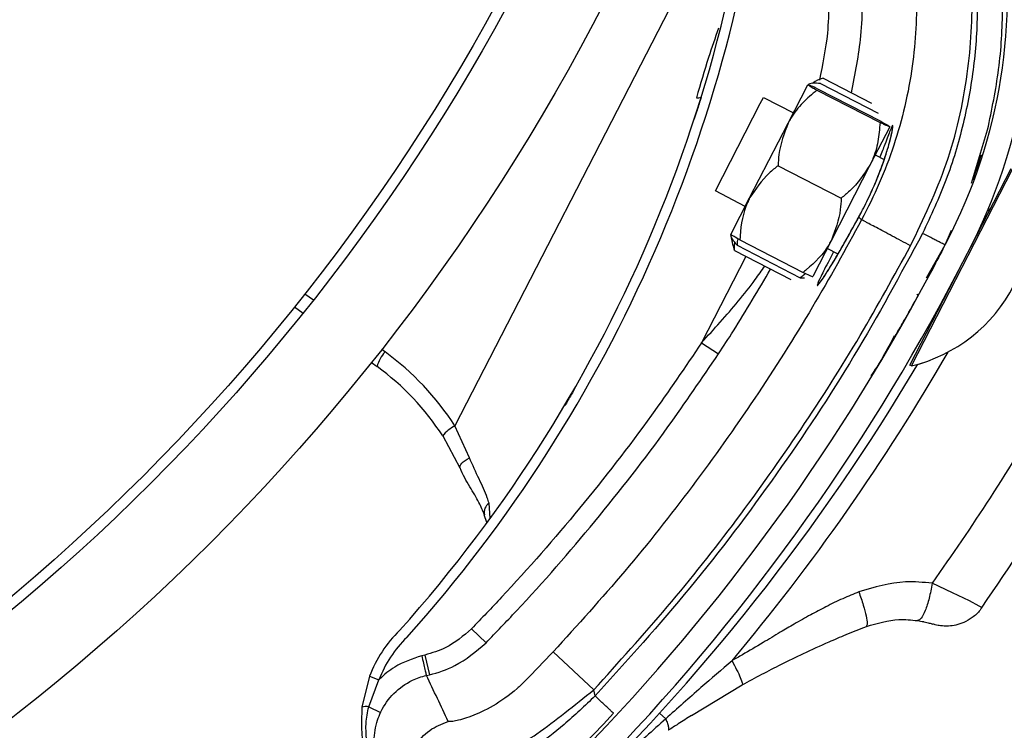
# Model space of a CAD drawing. Header units: inches. Extents: x 170 to 284, y 215 to 248.
# Tile 822 of 1056: x 235.9139 to 236.014, y 224.6504 to 224.7226. Entities that reach past the tile are written whole.
import ezdxf

# ---------------------------------------------------------------- set-up
doc = ezdxf.new("R2010")
doc.units = ezdxf.units.IN
doc.header["$LTSCALE"] = 0.25
doc.header["$MEASUREMENT"] = 0
doc.layers.add('RH FRONT OF HOOD', color=7, linetype='Continuous')
pattern_1 = [(45, (225.4196035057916, 218.4993357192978), (-0.03026527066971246, 0.03026527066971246), [])]

msp = doc.modelspace()

# ---------------------------------------------------------------- hatches: boundary and pattern name
at = {"layer": 'RH FRONT OF HOOD'}
h = msp.add_hatch(dxfattribs=at)
h.set_pattern_fill('ANSI31', color=256, scale=0.34241245, angle=2.8e-322, style=0)
h.set_pattern_definition([(45, (225.4529552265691, 218.4993357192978), (-0.03026527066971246, 0.03026527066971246), [])])
edge = h.paths.add_edge_path(flags=0)
edge.add_arc((235.7395956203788, 224.3915581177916), 0.021400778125, 89.9999999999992, 390.52248781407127, ccw=False)
edge.add_line((235.7395956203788, 224.4129588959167), (235.8123582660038, 224.4129588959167))
edge.add_arc((235.8123582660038, 224.8238538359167), 0.4108949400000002, 270, 450.0000000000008)
edge.add_line((235.8123582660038, 225.2347487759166), (235.3287006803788, 225.2347487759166))
edge.add_arc((235.3287006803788, 225.2390289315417), 0.004280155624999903, 180.0000000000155, 269.9999999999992, ccw=False)
edge.add_line((235.3244205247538, 225.2390289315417), (235.3244205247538, 225.2818304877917))
edge.add_arc((235.3287006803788, 225.2818304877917), 0.004280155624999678, 360, 540, ccw=False)
edge.add_line((235.3329808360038, 225.2818304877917), (235.3329808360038, 225.2390289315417))
edge.add_line((235.3329808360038, 225.2390289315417), (235.3297484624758, 225.2390289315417))
edge.add_line((235.3297484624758, 225.2390289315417), (235.3297484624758, 225.2818304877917))
edge.add_arc((235.3287006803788, 225.2818304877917), 0.001047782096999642, 360, 540.0000000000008)
edge.add_line((235.3276528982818, 225.2818304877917), (235.3276528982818, 225.2390289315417))
edge.add_arc((235.3287006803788, 225.2390289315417), 0.001047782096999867, 180, 270)
edge.add_line((235.3287006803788, 225.2379811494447), (235.8123582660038, 225.2379811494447))
edge.add_arc((235.8123582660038, 224.8238538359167), 0.4141273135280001, 269.9999999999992, 450, ccw=False)
edge.add_line((235.8123582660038, 224.4097265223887), (235.7395956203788, 224.4097265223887))
edge.add_arc((235.7395956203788, 224.3915581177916), 0.018168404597, 450.0000000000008, 750.5224878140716)
edge.add_arc((235.754343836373, 224.4002532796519), 0.001047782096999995, 390.5224878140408, 495.0000000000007)
edge.add_line((235.753602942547, 224.4009941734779), (235.7449077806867, 224.3922990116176))
edge.add_line((235.7449077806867, 224.3922990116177), (235.7426221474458, 224.3945846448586))
edge.add_line((235.7426221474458, 224.3945846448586), (235.751317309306, 224.4032798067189))
edge.add_arc((235.754343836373, 224.4002532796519), 0.004280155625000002, 390.522487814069, 495.0000000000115, ccw=False)
h = msp.add_hatch(dxfattribs=at)
h.set_pattern_fill('ANSI31', color=256, scale=0.34241245, style=0)
h.set_pattern_definition(pattern_1)
edge = h.paths.add_edge_path(flags=0)
edge.add_line((235.7790065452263, 225.2304686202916), (235.4365940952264, 225.2304686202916))
edge.add_line((235.4365940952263, 225.2304686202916), (235.4365940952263, 225.2347487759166))
edge.add_line((235.4365940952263, 225.2347487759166), (235.7790065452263, 225.2347487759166))
edge.add_arc((235.7790065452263, 224.8238538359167), 0.4108949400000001, 269.9999999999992, 450, ccw=False)
edge.add_line((235.7790065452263, 224.4129588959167), (235.7062438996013, 224.4129588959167))
edge.add_line((235.7062438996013, 224.4129588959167), (235.7062438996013, 224.4172390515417))
edge.add_line((235.7062438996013, 224.4172390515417), (235.7790065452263, 224.4172390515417))
edge.add_arc((235.7790065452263, 224.8238538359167), 0.406614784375, 270, 450.0000000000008)
h = msp.add_hatch(dxfattribs=at)
h.set_pattern_fill('ANSI32', color=256, scale=0.34241245, angle=2.8e-322, style=0)
h.set_pattern_definition([(45, (225.4196035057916, 218.4993357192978), (-0.09079581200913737, 0.09079581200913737), []), (45, (225.4801340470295, 218.4993357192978), (-0.09079581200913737, 0.09079581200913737), [])])
edge = h.paths.add_edge_path(flags=0)
edge.add_arc((235.7790065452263, 224.8238538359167), 0.2182879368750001, 180, 540, ccw=False)
edge = h.paths.add_edge_path(flags=0)
edge.add_arc((235.7790065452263, 224.8238538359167), 0.2097276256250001, 180, 540, ccw=False)
h = msp.add_hatch(dxfattribs=at)
h.set_pattern_fill('ANSI31', color=256, scale=0.34241245, angle=2.8e-322, style=0)
h.set_pattern_definition(pattern_1)
edge = h.paths.add_edge_path(flags=0)
edge.add_line((236.0242613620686, 224.7916483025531), (236.0240517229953, 224.789243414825))
edge.add_arc((236.0244100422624, 224.7933538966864), 0.004126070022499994, 242.80758111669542, 265.0180014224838, ccw=False)
edge.add_arc((236.0284784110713, 224.8012726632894), 0.01302879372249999, 194.2837484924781, 242.8075811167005, ccw=False)
edge.add_arc((236.0336946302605, 224.8021343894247), 0.01830194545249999, 152.8075811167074, 192.868954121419, ccw=False)
edge.add_arc((236.0278773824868, 224.805123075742), 0.01176186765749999, 444.94843881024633, 512.8075811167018, ccw=False)
edge.add_arc((236.0284314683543, 224.8011812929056), 0.01566536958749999, 388.0646491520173, 448.23838092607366, ccw=False)
edge.add_arc((236.0200631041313, 224.7963571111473), 0.02532140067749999, 365.6618293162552, 388.7885144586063, ccw=False)
edge.add_arc((236.0302222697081, 224.7982979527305), 0.01504902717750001, 324.96329948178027, 362.12223075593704, ccw=False)
edge.add_arc((236.0197767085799, 224.8051658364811), 0.02754708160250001, 246.11608425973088, 325.7401548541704, ccw=False)
edge.add_arc((236.006177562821, 224.7715778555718), 0.008748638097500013, 433.7662000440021, 580.7490133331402)
edge.add_arc((235.9600185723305, 224.7251915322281), 0.05672062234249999, 332.3782168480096, 405.81748085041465, ccw=False)
edge.add_arc((235.8186385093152, 224.7964800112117), 0.2150521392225, 316.23360868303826, 333.0136347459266, ccw=False)
edge.add_arc((235.9538221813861, 224.6683983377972), 0.02884824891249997, 257.9664245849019, 314.2213378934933, ccw=False)
edge.add_arc((235.9443067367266, 224.6119629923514), 0.0284373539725, 442.9281750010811, 496.5266487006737)
edge.add_arc((235.9347944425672, 224.6215465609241), 0.01494630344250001, 498.0990219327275, 553.3547732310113)
edge.add_arc((235.938669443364, 224.6215960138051), 0.0187470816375, 190.765455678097, 224.2471970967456)
edge.add_arc((235.934483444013, 224.618318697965), 0.0134739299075, 226.6851385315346, 265.0812268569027)
edge.add_arc((235.9335599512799, 224.6109014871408), 0.006011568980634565, 267.7901137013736, 288.5251547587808)
edge.add_arc((235.9281665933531, 224.6218335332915), 0.01816498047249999, 293.7068411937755, 332.8075811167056)
edge.add_arc((235.9345929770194, 224.6185318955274), 0.01094007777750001, 332.8075811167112, 422.8075811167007)
edge.add_arc((235.93873958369, 224.6266029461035), 0.001866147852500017, 422.8075811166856, 438.449827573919)
edge.add_line((235.9391132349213, 224.628431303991), (235.9395965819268, 224.6307964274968))
edge.add_arc((235.93873958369, 224.6266029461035), 0.004280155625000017, 422.80758111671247, 438.44982757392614, ccw=False)
edge.add_arc((235.9345929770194, 224.6185318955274), 0.01335408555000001, 332.80758111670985, 422.80758111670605, ccw=False)
edge.add_arc((235.9281665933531, 224.6218335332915), 0.020578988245, 293.418939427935, 332.8075811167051, ccw=False)
edge.add_arc((235.9335599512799, 224.6109014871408), 0.008425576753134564, 267.3852483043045, 289.30729203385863, ccw=False)
edge.add_arc((235.934483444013, 224.618318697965), 0.01588793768, 226.4978833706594, 265.2781618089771, ccw=False)
edge.add_arc((235.938669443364, 224.6215960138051), 0.02116108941, 190.9121118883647, 224.3847528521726, ccw=False)
edge.add_arc((235.9347944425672, 224.6215465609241), 0.01736031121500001, 137.9878292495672, 193.1734344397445, ccw=False)
edge.add_arc((235.9443067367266, 224.6119629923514), 0.030851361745, 442.72573840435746, 496.58711871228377, ccw=False)
edge.add_arc((235.9538221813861, 224.6683983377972), 0.02643424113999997, 257.7492906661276, 314.1311942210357)
edge.add_arc((235.8186385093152, 224.7964800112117), 0.21263813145, 316.245249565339, 333.0172706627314)
edge.add_arc((235.9600185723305, 224.7251915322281), 0.05430661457, 332.3642077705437, 405.9221159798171)
edge.add_arc((236.006177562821, 224.7715778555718), 0.01116264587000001, 72.86862000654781, 221.3366683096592, ccw=False)
edge.add_arc((236.0197767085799, 224.8051658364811), 0.02513307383, 245.7789812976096, 325.7782389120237)
edge.add_arc((236.0302222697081, 224.7982979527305), 0.01263501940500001, 324.8906283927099, 361.7902779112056)
edge.add_arc((236.0200631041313, 224.7963571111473), 0.022907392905, 365.8518874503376, 388.8272963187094)
edge.add_arc((236.0284314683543, 224.8011812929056), 0.01325136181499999, 387.9998215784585, 448.5428308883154)
edge.add_arc((236.0278773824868, 224.805123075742), 0.009347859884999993, 444.5301052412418, 512.8075811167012)
edge.add_arc((236.0336946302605, 224.8021343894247), 0.01588793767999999, 512.8075811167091, 552.7597599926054)
edge.add_arc((236.0284784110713, 224.8012726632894), 0.01061478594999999, 194.4420824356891, 242.8075811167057)
edge.add_arc((236.0244100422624, 224.7933538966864), 0.001712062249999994, 242.8075811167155, 265.0180014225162)

# ---------------------------------------------------------------- linework, layer by layer
for p, q in [((235.9880744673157, 224.7395267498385), (235.9581785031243, 224.6813365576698)), ((235.9955952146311, 224.7166796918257), (236.0005023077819, 224.7141571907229)), ((235.9920460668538, 224.7121159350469), (235.9940535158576, 224.7160210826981)), ((235.9949712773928, 224.7154659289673), (236.0013816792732, 224.7121706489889)), ((235.9950390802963, 224.7155978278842), (236.0014494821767, 224.7123025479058)), ((235.9953178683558, 224.7161401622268), (236.0011949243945, 224.7131190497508)), ((235.9892131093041, 224.7140945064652), (235.9895410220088, 224.7147324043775)), ((235.9895410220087, 224.7147324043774), (235.9925863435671, 224.713166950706)), ((235.9846489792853, 224.7052157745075), (235.9892131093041, 224.7140945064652)), ((235.9881328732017, 224.7045034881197), (235.9920460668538, 224.7121159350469)), ((236.002367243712, 224.711747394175), (236.0003597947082, 224.7078422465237)), ((236.0106632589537, 224.7059960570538), (236.0123163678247, 224.7114213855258)), ((236.0009000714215, 224.7088932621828), (236.0018080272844, 224.7084265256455)), ((235.9910241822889, 224.7077875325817), (235.9974345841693, 224.7044922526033)), ((236.0003597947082, 224.7078422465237), (235.996446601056, 224.7002297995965)), ((236.0045767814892, 224.6874353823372), (236.0148588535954, 224.7074373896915)), ((236.0106122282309, 224.6995507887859), (236.0147065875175, 224.7075156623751)), ((235.9876943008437, 224.703650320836), (235.9846489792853, 224.7052157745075)), ((235.9862271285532, 224.7007961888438), (235.9881328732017, 224.7045034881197)), ((235.9992124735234, 224.7025477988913), (235.9992124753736, 224.7025479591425)), ((235.9992124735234, 224.7025477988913), (235.9994939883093, 224.7022857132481)), ((235.9864669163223, 224.6996386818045), (235.9862266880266, 224.700795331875)), ((236.007992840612, 224.6997333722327), (236.0086536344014, 224.7012413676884)), ((235.9865887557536, 224.6991591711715), (235.9864954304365, 224.6996446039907)), ((235.986866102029, 224.6996987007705), (235.9932765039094, 224.696403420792)), ((235.9871448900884, 224.700241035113), (235.9935552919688, 224.6969457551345)), ((235.996446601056, 224.7002297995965), (235.9945408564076, 224.6965225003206)), ((235.997113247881, 224.6988084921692), (235.9960080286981, 224.6993766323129)), ((236.0061048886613, 224.6964012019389), (236.007992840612, 224.6997333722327)), ((236.0081517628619, 224.7000539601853), (236.0080255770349, 224.6998101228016)), ((235.9877585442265, 224.6985578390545), (235.9832540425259, 224.689796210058)), ((235.9865887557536, 224.6991591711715), (235.9923119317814, 224.6962171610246)), ((236.0044245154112, 224.6875136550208), (236.0095224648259, 224.6974308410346)), ((235.9932765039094, 224.696403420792), (235.9937057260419, 224.6963922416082)), ((235.9437915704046, 224.6941172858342), (235.9429237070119, 224.6947447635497)), ((236.0052852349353, 224.6946076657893), (236.0051330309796, 224.6946859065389)), ((235.9418788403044, 224.6934291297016), (235.9427470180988, 224.6928014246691)), ((236.00292110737, 224.6904633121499), (236.0029199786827, 224.690461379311)), ((235.9832540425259, 224.689796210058), (235.9849692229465, 224.688667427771)), ((235.9510749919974, 224.6888512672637), (235.9507342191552, 224.6890976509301)), ((235.9496920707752, 224.6877800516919), (235.950270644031, 224.6873617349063)), ((236.0045767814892, 224.6874353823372), (236.0044245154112, 224.6875136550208)), ((236.0045781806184, 224.687434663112), (236.0045767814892, 224.6874353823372)), ((235.9596536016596, 224.6781016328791), (235.9581785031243, 224.6813365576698)), ((235.9569356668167, 224.6803108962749), (235.9586953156, 224.6770826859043)), ((235.9617609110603, 224.6719566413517), (235.9616443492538, 224.6734839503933)), ((235.9614191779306, 224.6715330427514), (235.9611461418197, 224.6723002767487)), ((235.9598693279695, 224.6607158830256), (235.9613398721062, 224.6592828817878)), ((235.9722862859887, 224.6545081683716), (235.9681637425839, 224.6583666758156)), ((235.9551293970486, 224.6580471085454), (235.9548129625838, 224.6579739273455)), ((235.9551293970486, 224.6580471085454), (235.9555920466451, 224.6560466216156)), ((235.9494955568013, 224.6558870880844), (235.9487250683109, 224.6527449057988)), ((235.9494199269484, 224.6527785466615), (235.950455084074, 224.655520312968)), ((235.9494955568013, 224.6558870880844), (235.950455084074, 224.655520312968)), ((235.9552756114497, 224.6559734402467), (235.9555920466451, 224.6560466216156)), ((235.9724303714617, 224.6538851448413), (235.9722862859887, 224.6545081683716)), ((235.9822101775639, 224.651900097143), (235.9873869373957, 224.6550039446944)), ((235.9494199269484, 224.6527785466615), (235.9506286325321, 224.6522128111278)), ((235.9795985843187, 224.6515607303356), (235.9789719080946, 224.6521320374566))]:
    msp.add_line(p, q, dxfattribs=at)
at = {"layer": 'RH FRONT OF HOOD', "flags": 128}
for points in [[(235.9586953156, 224.6770826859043), (235.9586792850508, 224.6771741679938), (235.9587062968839, 224.677282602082), (235.9587756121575, 224.6774050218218), (235.9588853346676, 224.6775380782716), (235.9590324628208, 224.6776781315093), (235.9592129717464, 224.6778213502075), (235.959421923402, 224.6779638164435), (235.9596536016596, 224.6781016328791)], [(236.0117195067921, 224.662892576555), (236.0114543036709, 224.6630284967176), (236.0104599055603, 224.6635400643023), (236.0087618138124, 224.664380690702), (236.0066934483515, 224.665343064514), (236.0066933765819, 224.6653430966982), (236.0066933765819, 224.6653430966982)]]:
    msp.add_lwpolyline(points, dxfattribs=at)
at = {"layer": 'RH FRONT OF HOOD'}
for radius in [0.218287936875, 0.2097276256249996, 0.20865758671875]:
    msp.add_circle((235.7790065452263, 224.8238538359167), radius, dxfattribs=at)
for centre, radius, start, end in [((235.7790065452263, 224.8238538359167), 0.4141273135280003, 270, 90), ((235.7790065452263, 224.8238538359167), 0.4108949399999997, 270, 90), ((235.7790065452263, 224.8238538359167), 0.406614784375, 270, 90), ((235.9600185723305, 224.7251915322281), 0.05672062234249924, 332.3782168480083, 45.81748085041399), ((235.9600185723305, 224.7251915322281), 0.05430661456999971, 332.3642077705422, 45.92211597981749), ((235.8441391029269, 224.7576212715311), 0.1455252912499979, 318.1620057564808, 356.678131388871), ((235.8441391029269, 224.7576212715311), 0.1465525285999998, 318.1481994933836, 354.8261561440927), ((235.9828916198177, 224.7152046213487), 0.0005320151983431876, 251.6300963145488, 307.6359971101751), ((236.000820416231, 224.7029185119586), 0.01593228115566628, 283.6370579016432, 21.95189982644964), ((236.0008218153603, 224.7029177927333), 0.01593228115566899, 283.6370579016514, 21.9518998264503), ((236.0121441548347, 224.7037292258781), 0.0005478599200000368, 287.0407844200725, 332.7944788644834), ((235.8186385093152, 224.7964800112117), 0.2126381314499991, 316.2452495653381, 333.0172706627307), ((235.8186385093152, 224.7964800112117), 0.2150521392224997, 316.2336086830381, 333.0136347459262), ((236.0067511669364, 224.6932380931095), 0.0005478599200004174, 332.7944788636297, 2.08965420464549), ((235.9535887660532, 224.6865318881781), 0.003420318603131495, 137.3032605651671, 165.9586174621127), ((235.9348244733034, 224.6663752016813), 0.02773540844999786, 32.64495434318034, 54.13252957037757), ((235.8193020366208, 224.7976945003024), 0.2180957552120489, 319.9868043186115, 330.0611544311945), ((235.9350232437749, 224.6662730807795), 0.02602334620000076, 32.64495434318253, 54.13252957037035), ((235.8193020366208, 224.7976945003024), 0.2160622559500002, 313.900559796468, 329.3673031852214), ((235.959804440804, 224.6781005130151), 0.003621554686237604, 116.6770576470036, 142.3858374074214), ((235.9622829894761, 224.6725610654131), 0.001122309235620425, 124.6833944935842, 192.7544157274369), ((235.9616495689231, 224.6512412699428), 0.01301167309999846, 134.3101392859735, 159.0808622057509), ((235.9616495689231, 224.6512412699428), 0.01198443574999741, 134.1486785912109, 159.0808622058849), ((235.9491357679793, 224.6514548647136), 0.001353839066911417, 77.88402091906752, 107.6594825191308)]:
    msp.add_arc(centre, radius, start, end, dxfattribs=at)
for points, knots in [([(235.9978591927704, 224.748872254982), (235.9981320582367, 224.7484367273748), (235.9997674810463, 224.7458263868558), (236.0022243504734, 224.7407063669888), (236.0044065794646, 224.73328788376), (236.0052779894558, 224.7256001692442), (236.0048660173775, 224.7176879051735), (236.0030104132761, 224.7097879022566), (236.0008140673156, 224.7047014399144), (235.9994940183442, 224.7022857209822), (235.9994940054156, 224.7022856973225)], [0, 0, 0, 0, 0.03155846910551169, 0.1891461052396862, 0.3467338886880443, 0.5043277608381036, 0.6619226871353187, 0.8309600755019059, 0.9999983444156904, 1, 1, 1, 1]), ([(236.0123163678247, 224.7114213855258), (236.0127398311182, 224.7134672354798), (236.0135870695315, 224.7175604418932), (236.013946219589, 224.7238335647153), (236.013643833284, 224.7300982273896), (236.0125960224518, 224.7362731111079), (236.010901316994, 224.7422949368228), (236.0092112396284, 224.7460915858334), (236.0083676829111, 224.7479865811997)], [0, 0, 0, 0, 0.1669692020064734, 0.3340613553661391, 0.5010874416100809, 0.6678519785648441, 0.8342172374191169, 0.9999999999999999, 0.9999999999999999, 0.9999999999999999, 0.9999999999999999]), ([(236.0044846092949, 224.6996433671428), (236.0057989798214, 224.7023828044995), (236.0084713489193, 224.7079526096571), (236.0104504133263, 224.7168146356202), (236.0109675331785, 224.7257303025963), (236.0100476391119, 224.7336005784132), (236.0082308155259, 224.7405877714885), (236.0065171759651, 224.7445042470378), (236.0056536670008, 224.7464777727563)], [0, 0, 0, 0, 0.1870908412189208, 0.3803918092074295, 0.5558755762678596, 0.7364481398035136, 0.8671952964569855, 1, 1, 1, 1]), ([(236.006057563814, 224.7468647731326), (236.0068640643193, 224.7450546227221), (236.0084783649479, 224.7414314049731), (236.0100895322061, 224.735687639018), (236.0110858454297, 224.7298063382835), (236.0113794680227, 224.7238384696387), (236.0110037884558, 224.7178757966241), (236.009924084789, 224.7120042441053), (236.0082281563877, 224.7062844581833), (236.0065449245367, 224.7026922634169), (236.0057059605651, 224.7009018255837)], [0, 0, 0, 0, 0.1247413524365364, 0.2496837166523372, 0.3746881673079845, 0.4999855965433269, 0.6253465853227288, 0.7503062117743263, 0.87554650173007, 1, 1, 1, 1]), ([(235.9984762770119, 224.7151986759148), (235.9988629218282, 224.7171218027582), (235.9996953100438, 224.7212620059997), (235.9995784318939, 224.727783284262), (235.9984069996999, 224.7345786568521), (235.9961991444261, 224.7408544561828), (235.9939683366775, 224.7445878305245), (235.9929532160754, 224.7462866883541)], [0, 0, 0, 0, 0.1810254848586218, 0.3897206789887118, 0.5984159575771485, 0.8172607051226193, 0.9999999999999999, 0.9999999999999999, 0.9999999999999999, 0.9999999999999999]), ([(235.990094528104, 224.7444054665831), (235.9910231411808, 224.7428512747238), (235.9930638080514, 224.7394358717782), (235.9950847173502, 224.7336945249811), (235.9961522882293, 224.7274785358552), (235.9962700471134, 224.721681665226), (235.9955481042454, 224.7180596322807), (235.9952304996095, 224.7164661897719)], [0, 0, 0, 0, 0.185924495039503, 0.408577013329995, 0.6208996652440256, 0.8332222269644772, 1, 1, 1, 1]), ([(235.9849674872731, 224.7217716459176), (235.9846235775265, 224.7207799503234), (235.9838072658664, 224.7184260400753), (235.9831210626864, 224.7160656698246), (235.9827239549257, 224.7146997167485)], [0, 0, 0, 0, 0.421297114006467, 1, 1, 1, 1]), ([(235.9955952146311, 224.7166796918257), (235.9952118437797, 224.7165519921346), (235.9947902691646, 224.7164115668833), (235.9945272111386, 224.7161674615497), (235.9945033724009, 224.7161453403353)], [0, 0, 0, 0, 0.9093784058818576, 1, 1, 1, 1]), ([(235.9949712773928, 224.7154659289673), (235.9944738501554, 224.7150494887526), (235.9934672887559, 224.7142068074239), (235.992540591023, 224.7130264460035), (235.9921378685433, 224.7122849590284), (235.9920460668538, 224.7121159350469)], [0, 0, 0, 0, 0.4299704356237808, 0.870060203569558, 1, 1, 1, 1]), ([(235.9950390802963, 224.7155978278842), (235.9948102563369, 224.7157039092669), (235.9943472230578, 224.7159185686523), (235.9940825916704, 224.716026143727), (235.994058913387, 224.7160220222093), (235.9940535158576, 224.7160210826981)], [0, 0, 0, 0, 0.4299704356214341, 0.8700602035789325, 0.9999999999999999, 0.9999999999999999, 0.9999999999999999, 0.9999999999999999]), ([(235.9940535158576, 224.7160210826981), (235.9941584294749, 224.7159456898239), (235.9942983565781, 224.7158451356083), (235.9948365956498, 224.7155418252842), (235.9949712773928, 224.7154659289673)], [0, 0, 0, 0, 0.7497733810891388, 0.9999999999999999, 0.9999999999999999, 0.9999999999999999, 0.9999999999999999]), ([(235.9953178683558, 224.7161401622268), (235.9950453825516, 224.7161565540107), (235.9944939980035, 224.7161897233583), (235.9941437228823, 224.7161027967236), (235.9940677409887, 224.7160052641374), (235.9940666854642, 224.7160039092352)], [0, 0, 0, 0, 0.4906882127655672, 0.9929247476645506, 1, 1, 1, 1]), ([(235.9832164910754, 224.71478331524), (235.9830678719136, 224.7143062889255), (235.9827876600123, 224.7134068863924), (235.9825197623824, 224.7125834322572), (235.9825028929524, 224.7125317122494), (235.9824964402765, 224.7125119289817)], [0, 0, 0, 0, 0.410859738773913, 0.7746496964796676, 1, 1, 1, 1]), ([(236.0014494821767, 224.7123025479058), (236.0016689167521, 224.7121782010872), (236.0021129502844, 224.711926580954), (236.0023544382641, 224.71177398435), (236.0023648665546, 224.7117523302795), (236.002367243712, 224.711747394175)], [0, 0, 0, 0, 0.4299704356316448, 0.870060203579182, 1, 1, 1, 1]), ([(235.9920460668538, 224.7121159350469), (235.9916516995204, 224.7110692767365), (235.9911257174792, 224.7096733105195), (235.9910445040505, 224.7081649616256), (235.9910241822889, 224.7077875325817)], [0, 0, 0, 0, 0.749773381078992, 1, 1, 1, 1]), ([(235.9992124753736, 224.7025479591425), (235.9994273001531, 224.7029491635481), (236.0001061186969, 224.7042169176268), (236.0010983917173, 224.7064168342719), (236.0019786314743, 224.7088218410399), (236.0025186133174, 224.7107111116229), (236.0027172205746, 224.7117152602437), (236.0026959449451, 224.711991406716), (236.0024513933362, 224.7114895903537), (236.0020198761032, 224.7103041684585), (236.0015379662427, 224.7091050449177), (236.0013582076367, 224.70865775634)], [0, 0, 0, 0, 0.05799721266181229, 0.1832636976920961, 0.306412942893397, 0.4347166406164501, 0.5675677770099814, 0.6609498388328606, 0.7922661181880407, 0.9225125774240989, 1, 1, 1, 1]), ([(236.0013816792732, 224.7121706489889), (236.0013325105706, 224.7115237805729), (236.0012330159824, 224.7102148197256), (236.0008124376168, 224.7087742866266), (236.0004438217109, 224.7080152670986), (236.0003597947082, 224.7078422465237)], [0, 0, 0, 0, 0.4299704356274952, 0.870060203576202, 1, 1, 1, 1]), ([(236.002367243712, 224.711747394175), (236.0022448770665, 224.7117888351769), (236.0020816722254, 224.7118441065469), (236.0015217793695, 224.7121052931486), (236.0013816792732, 224.7121706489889)], [0, 0, 0, 0, 0.749773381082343, 1, 1, 1, 1]), ([(236.0016325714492, 224.7079189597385), (236.0017631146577, 224.7082880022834), (236.0020684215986, 224.7091510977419), (236.0023761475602, 224.7102320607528), (236.0025675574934, 224.7110019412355), (236.0026336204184, 224.7113831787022), (236.0026343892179, 224.7113907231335), (236.0026346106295, 224.711392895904)], [0, 0, 0, 0, 0.1981000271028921, 0.4633049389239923, 0.7305309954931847, 0.9223938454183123, 1, 1, 1, 1]), ([(236.0108216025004, 224.7063706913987), (236.0110097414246, 224.7069231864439), (236.0114352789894, 224.7081728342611), (236.0116432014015, 224.7089126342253), (236.0116426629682, 224.7089109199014), (236.0114350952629, 224.7081721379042), (236.011008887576, 224.7069213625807), (236.0108197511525, 224.7063663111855)], [0, 0, 0, 0, 0.1861142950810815, 0.4209582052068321, 0.5795032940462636, 0.8133979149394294, 1, 1, 1, 1]), ([(236.0108232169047, 224.7063745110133), (236.0110091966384, 224.7069196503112), (236.0114304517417, 224.7081544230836), (236.0116353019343, 224.7088836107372), (236.0116232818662, 224.7088408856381), (236.0116202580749, 224.7088301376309)], [0, 0, 0, 0, 0.3717105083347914, 0.8419462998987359, 1, 1, 1, 1]), ([(236.0108238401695, 224.7063759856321), (236.0110096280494, 224.7069205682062), (236.0114306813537, 224.7081547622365), (236.0116354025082, 224.7088836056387), (236.0116233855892, 224.7088408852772), (236.0116203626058, 224.7088301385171)], [0, 0, 0, 0, 0.3714797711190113, 0.8418890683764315, 1, 1, 1, 1]), ([(236.0115753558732, 224.7086835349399), (236.01159272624, 224.708740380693), (236.0116474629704, 224.7089195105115), (236.0116312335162, 224.7088663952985), (236.01162015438, 224.7088301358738)], [0, 0, 0, 0, 0.3173438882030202, 1, 1, 1, 1]), ([(235.9910241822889, 224.7077875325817), (235.9907154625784, 224.7075433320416), (235.9895474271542, 224.7066194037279), (235.9887324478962, 224.7054003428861), (235.9881328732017, 224.7045034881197)], [0, 0, 0, 0, 0.2643068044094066, 1, 1, 1, 1]), ([(236.0003597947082, 224.7078422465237), (235.999738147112, 224.7069124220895), (235.9989090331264, 224.7056722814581), (235.9977296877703, 224.70472842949), (235.9974345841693, 224.7044922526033)], [0, 0, 0, 0, 0.7497733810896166, 1, 1, 1, 1]), ([(235.9992153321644, 224.7025564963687), (235.9992359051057, 224.7025936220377), (235.9995576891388, 224.7031743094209), (236.0001615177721, 224.704361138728), (236.0009113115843, 224.7060260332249), (236.0014013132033, 224.7072407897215), (236.0015953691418, 224.7078098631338), (236.0016325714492, 224.7079189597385)], [0, 0, 0, 0, 0.0209690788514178, 0.3279800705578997, 0.6261032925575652, 0.9283205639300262, 1, 1, 1, 1]), ([(235.9881328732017, 224.7045034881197), (235.9880591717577, 224.7043526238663), (235.987482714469, 224.7031726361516), (235.9872080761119, 224.7016949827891), (235.9871510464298, 224.7003826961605), (235.9871448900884, 224.700241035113)], [0, 0, 0, 0, 0.1156468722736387, 0.9045342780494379, 0.9999999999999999, 0.9999999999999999, 0.9999999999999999, 0.9999999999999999]), ([(235.9974345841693, 224.7044922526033), (235.9974156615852, 224.7040990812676), (235.9973440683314, 224.702611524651), (235.9968270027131, 224.7012393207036), (235.996446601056, 224.7002297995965)], [0, 0, 0, 0, 0.264306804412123, 1, 1, 1, 1]), ([(235.9994939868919, 224.702285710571), (235.9994939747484, 224.7022856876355), (235.9979093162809, 224.6992927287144), (235.9944550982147, 224.6931450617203), (235.9887309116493, 224.6840865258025), (235.9823601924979, 224.6751320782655), (235.9755462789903, 224.666505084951), (235.9706245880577, 224.6610794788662), (235.9681637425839, 224.6583666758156)], [0, 0, 0, 0, 1.43907979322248e-06, 0.187792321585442, 0.3908439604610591, 0.593895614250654, 0.7969478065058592, 1, 1, 1, 1]), ([(235.9966637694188, 224.6990395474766), (235.9965150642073, 224.6987564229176), (235.9959568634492, 224.6976936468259), (235.9953254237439, 224.6964537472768), (235.9949741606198, 224.6956679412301), (235.9950129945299, 224.6955496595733), (235.9954229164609, 224.6960706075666), (235.9963597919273, 224.6975255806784), (235.9976728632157, 224.6997246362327), (235.9986870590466, 224.7015843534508), (235.9992124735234, 224.7025477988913)], [0, 0, 0, 0, 0.05114929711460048, 0.1920011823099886, 0.3334894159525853, 0.4224210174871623, 0.5646212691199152, 0.7065362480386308, 0.8479681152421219, 1, 1, 1, 1]), ([(235.9959576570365, 224.6969156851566), (235.9959817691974, 224.6969523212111), (235.9961628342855, 224.6972274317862), (235.9966569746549, 224.6980306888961), (235.9974220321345, 224.6993185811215), (235.9982987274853, 224.7008652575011), (235.998910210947, 224.7019787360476), (235.9992142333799, 224.7025530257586), (235.9992148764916, 224.7025542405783)], [0, 0, 0, 0, 0.03583539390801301, 0.2690981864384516, 0.5116419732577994, 0.7561140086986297, 0.9994840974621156, 1, 1, 1, 1]), ([(236.004484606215, 224.699643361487), (236.0038456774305, 224.6999844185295), (236.0025678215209, 224.7006665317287), (236.000942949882, 224.7015327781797), (235.9997806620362, 224.7021479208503), (235.9995895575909, 224.7022397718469), (235.9994940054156, 224.7022856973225)], [0, 0, 0, 0, 0.2500007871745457, 0.5000009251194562, 0.7500005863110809, 1, 1, 1, 1]), ([(236.0057059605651, 224.7009018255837), (236.0034449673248, 224.6967171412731), (235.9989112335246, 224.6883260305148), (235.9909406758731, 224.6763341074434), (235.9822162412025, 224.6647287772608), (235.9756975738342, 224.6575055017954), (235.9724303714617, 224.6538851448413)], [0, 0, 0, 0, 0.2468628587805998, 0.4950083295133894, 0.7468945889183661, 1, 1, 1, 1]), ([(235.986866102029, 224.6996987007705), (235.9866941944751, 224.699910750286), (235.986346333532, 224.7003398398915), (235.9862131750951, 224.7006752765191), (235.9862482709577, 224.7007938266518), (235.986248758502, 224.7007954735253)], [0, 0, 0, 0, 0.4906882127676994, 0.9929247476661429, 0.9999999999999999, 0.9999999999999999, 0.9999999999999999, 0.9999999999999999]), ([(235.9871448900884, 224.700241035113), (235.9869254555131, 224.7003653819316), (235.9864814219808, 224.7006170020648), (235.9862399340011, 224.7007695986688), (235.9862295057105, 224.7007912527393), (235.9862271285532, 224.7007961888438)], [0, 0, 0, 0, 0.4299704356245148, 0.8700602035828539, 1, 1, 1, 1]), ([(235.9869234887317, 224.7003677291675), (235.986901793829, 224.7002760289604), (235.9868508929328, 224.700060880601), (235.9868605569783, 224.6998307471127), (235.986866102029, 224.6996987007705)], [0, 0, 0, 0, 0.4262184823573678, 1, 1, 1, 1]), ([(236.007992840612, 224.6997333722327), (236.0079622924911, 224.6997489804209), (236.0079152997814, 224.6997729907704), (236.0076301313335, 224.6999186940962), (236.0073349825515, 224.7000694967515), (236.0069686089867, 224.7002566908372), (236.0064361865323, 224.7005287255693), (236.0059936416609, 224.7007548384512), (236.0057059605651, 224.7009018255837)], [0, 0, 0, 0, 0.2394568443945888, 0.3683606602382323, 0.5000000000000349, 0.6316393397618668, 0.7605431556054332, 1, 1, 1, 1]), ([(235.9722862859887, 224.6545081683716), (235.9748116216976, 224.6572919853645), (235.9798696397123, 224.66286771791), (235.9868708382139, 224.6717283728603), (235.9934140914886, 224.6809387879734), (235.9993256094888, 224.6902332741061), (236.00281088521, 224.6965910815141), (236.0044842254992, 224.6996435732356)], [0, 0, 0, 0, 0.2027568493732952, 0.4061035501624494, 0.608860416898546, 0.8122072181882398, 1, 1, 1, 1]), ([(235.986607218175, 224.7000412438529), (235.986573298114, 224.6998550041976), (235.9865222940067, 224.6995749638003), (235.9865720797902, 224.6992634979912), (235.9865887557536, 224.6991591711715)], [0, 0, 0, 0, 0.6650456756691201, 1, 1, 1, 1]), ([(235.996446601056, 224.7002297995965), (235.9963668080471, 224.7000820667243), (235.995742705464, 224.698926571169), (235.9947008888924, 224.6978432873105), (235.9936669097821, 224.6970332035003), (235.9935552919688, 224.6969457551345)], [0, 0, 0, 0, 0.1156468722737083, 0.9045342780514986, 1, 1, 1, 1]), ([(236.0079122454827, 224.6995911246), (236.0075147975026, 224.6988126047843), (236.0069309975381, 224.6976690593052), (236.0063833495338, 224.6966633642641), (236.0062085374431, 224.6963423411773)], [0, 0, 0, 0, 0.6807947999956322, 1, 1, 1, 1]), ([(235.9832540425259, 224.689796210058), (235.9838892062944, 224.6904917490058), (235.9857853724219, 224.6925681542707), (235.9879651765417, 224.6951516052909), (235.9893549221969, 224.6971137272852), (235.9896786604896, 224.697570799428)], [0, 0, 0, 0, 0.2786878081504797, 0.831971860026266, 0.9999999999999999, 0.9999999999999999, 0.9999999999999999, 0.9999999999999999]), ([(235.9849692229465, 224.688667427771), (235.9854750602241, 224.6894393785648), (235.9873229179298, 224.6922593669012), (235.9890237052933, 224.6951634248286), (235.9902589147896, 224.6972725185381)], [0, 0, 0, 0, 0.2737425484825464, 1, 1, 1, 1]), ([(235.9937871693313, 224.6968394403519), (235.9937252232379, 224.6967684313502), (235.9935798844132, 224.696601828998), (235.9933871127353, 224.6964757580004), (235.9932765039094, 224.696403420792)], [0, 0, 0, 0, 0.4262184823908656, 1, 1, 1, 1]), ([(235.9935552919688, 224.6969457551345), (235.9937841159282, 224.6968396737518), (235.9942471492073, 224.6966250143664), (235.9945117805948, 224.6965174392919), (235.9945354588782, 224.6965215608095), (235.9945408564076, 224.6965225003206)], [0, 0, 0, 0, 0.4299704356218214, 0.8700602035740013, 1, 1, 1, 1]), ([(235.9953160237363, 224.6959750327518), (235.9953156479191, 224.6959746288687), (235.9952984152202, 224.6959561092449), (235.9953890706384, 224.6960634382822), (235.9955727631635, 224.696323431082), (235.9958264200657, 224.6967137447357), (235.9959576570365, 224.6969156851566)], [0, 0, 0, 0, 0.005301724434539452, 0.2431048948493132, 0.6083977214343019, 1, 1, 1, 1]), ([(236.0029211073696, 224.6904633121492), (236.0029701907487, 224.6905472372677), (236.0030196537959, 224.6906318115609), (236.0033967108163, 224.691282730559), (236.0039500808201, 224.6922360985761), (236.004833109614, 224.6938214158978), (236.0052742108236, 224.6946133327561)], [0, 0, 0, 0, 0.3307707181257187, 0.3333292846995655, 0.6669765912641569, 0.9999999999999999, 0.9999999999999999, 0.9999999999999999, 0.9999999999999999]), ([(236.0229397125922, 224.6920943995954), (236.0214415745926, 224.6892525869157), (236.0182038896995, 224.6831110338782), (236.0127945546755, 224.6741691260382), (236.0086830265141, 224.6682220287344), (236.0066928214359, 224.6653433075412)], [0, 0, 0, 0, 0.3076441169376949, 0.6648617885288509, 1, 1, 1, 1]), ([(236.0028308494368, 224.6905040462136), (236.0022684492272, 224.6894217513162), (236.0015419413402, 224.6880236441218), (236.0006555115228, 224.6867235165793), (236.0004552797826, 224.6864298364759)], [0, 0, 0, 0, 0.7741143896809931, 1, 1, 1, 1]), ([(235.9832540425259, 224.689796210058), (235.9815799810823, 224.6873249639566), (235.9776676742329, 224.6815496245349), (235.9709158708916, 224.6728803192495), (235.964691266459, 224.6657327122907), (235.9608925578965, 224.6617804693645), (235.9598693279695, 224.6607158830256)], [0, 0, 0, 0, 0.2395900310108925, 0.5599255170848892, 0.8814604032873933, 0.9999999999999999, 0.9999999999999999, 0.9999999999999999, 0.9999999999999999]), ([(236.0278425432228, 224.6895882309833), (236.0253113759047, 224.6848416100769), (236.020412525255, 224.6756549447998), (236.0145482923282, 224.6670532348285), (236.0117140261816, 224.6628959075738)], [0, 0, 0, 0, 0.5166859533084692, 1, 1, 1, 1]), ([(235.9613398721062, 224.6592828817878), (235.9623738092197, 224.6603586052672), (235.9662018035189, 224.6643413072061), (235.9724923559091, 224.6715628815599), (235.9793159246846, 224.6803220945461), (235.9832776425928, 224.6861703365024), (235.9849692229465, 224.688667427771)], [0, 0, 0, 0, 0.1185397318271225, 0.4388752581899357, 0.760410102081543, 0.9999999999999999, 0.9999999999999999, 0.9999999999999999, 0.9999999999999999]), ([(235.9704478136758, 224.6853127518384), (235.9702996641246, 224.6850459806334), (235.9699379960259, 224.6843947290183), (235.9695593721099, 224.6837524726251), (235.9693358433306, 224.6833733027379)], [0, 0, 0, 0, 0.409628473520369, 1, 1, 1, 1]), ([(235.9611897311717, 224.6722983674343), (235.9610143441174, 224.6727081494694), (235.9606362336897, 224.6735915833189), (235.9596931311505, 224.6751726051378), (235.9589395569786, 224.676435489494), (235.9586439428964, 224.6772183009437), (235.9586151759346, 224.6772944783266)], [0, 0, 0, 0, 0.2839420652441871, 0.6121401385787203, 0.9622563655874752, 1, 1, 1, 1]), ([(235.9616443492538, 224.6734839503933), (235.9615898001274, 224.6736622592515), (235.9613424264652, 224.6744708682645), (235.9606302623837, 224.6759133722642), (235.9599821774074, 224.6773654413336), (235.9596536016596, 224.6781016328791)], [0, 0, 0, 0, 0.1223980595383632, 0.5550603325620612, 1, 1, 1, 1]), ([(236.0066927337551, 224.6653431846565), (236.0057889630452, 224.6654294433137), (236.003274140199, 224.6656694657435), (236.0008085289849, 224.6649378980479), (235.9992290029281, 224.664469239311)], [0, 0, 0, 0, 0.3593774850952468, 0.9999999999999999, 0.9999999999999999, 0.9999999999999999, 0.9999999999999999]), ([(235.9992290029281, 224.664469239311), (235.9986800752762, 224.6642432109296), (235.9975494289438, 224.6637776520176), (235.9959232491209, 224.6629844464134), (235.9942832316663, 224.6621137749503), (235.9927411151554, 224.6612396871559), (235.9911321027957, 224.6602890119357), (235.9893838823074, 224.6592409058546), (235.9877507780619, 224.6582723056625), (235.9866933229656, 224.6576681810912), (235.9863407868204, 224.6574667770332)], [0, 0, 0, 0, 0.1216476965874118, 0.2505622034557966, 0.3699476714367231, 0.5011532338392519, 0.6125555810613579, 0.7514486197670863, 0.9171375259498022, 1, 1, 1, 1]), ([(236.0117138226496, 224.662895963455), (236.011661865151, 224.6628030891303), (236.0114283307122, 224.6623856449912), (236.0107941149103, 224.6618567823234), (236.0099520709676, 224.6613509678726), (236.0091302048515, 224.6610823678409), (236.0084000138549, 224.6609791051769), (236.007794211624, 224.6609860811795), (236.0073346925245, 224.6610473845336), (236.0070311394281, 224.6611149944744), (236.0068673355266, 224.6611608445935), (236.0068038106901, 224.6611800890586), (236.006789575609, 224.6611844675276), (236.0067814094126, 224.6611869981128), (236.0067786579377, 224.6611878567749), (236.0067772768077, 224.6611882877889)], [0, 0, 0, 0, 0.05652104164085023, 0.2540462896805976, 0.4273552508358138, 0.5794983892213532, 0.7104459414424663, 0.818550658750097, 0.9012506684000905, 0.9564155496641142, 0.9850429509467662, 0.9903528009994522, 0.9934690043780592, 0.9967217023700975, 1, 1, 1, 1]), ([(235.9999938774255, 224.6609518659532), (236.0010967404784, 224.6612746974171), (236.0028237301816, 224.6617802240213), (236.0045640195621, 224.6616089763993), (236.0051929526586, 224.6615470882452)], [0, 0, 0, 0, 0.6386043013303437, 1, 1, 1, 1]), ([(236.0051929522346, 224.6615470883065), (236.0054045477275, 224.66151264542), (236.0056408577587, 224.6614741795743), (236.0060546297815, 224.6613872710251), (236.0064275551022, 224.6612936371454), (236.0067194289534, 224.6612063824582), (236.0067475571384, 224.6611975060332), (236.006760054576, 224.6611935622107)], [0, 0, 0, 0, 0.2111589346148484, 0.2358224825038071, 0.5027141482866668, 0.7790543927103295, 1, 1, 1, 1]), ([(235.9598693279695, 224.6607158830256), (235.9590383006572, 224.65999923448), (235.9576302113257, 224.6587849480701), (235.9558563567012, 224.6582615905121), (235.9551293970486, 224.6580471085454)], [0, 0, 0, 0, 0.5901808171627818, 1, 1, 1, 1]), ([(235.9873869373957, 224.6550039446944), (235.9880493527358, 224.6553689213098), (235.9893686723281, 224.6560958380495), (235.9914386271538, 224.6571607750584), (235.9937057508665, 224.6582656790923), (235.9958973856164, 224.6592602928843), (235.9980278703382, 224.6601714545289), (235.9993052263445, 224.6606785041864), (235.9999938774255, 224.6609518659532)], [0, 0, 0, 0, 0.1610961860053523, 0.320852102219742, 0.5001076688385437, 0.7056749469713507, 0.8413228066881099, 1, 1, 1, 1]), ([(235.9555920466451, 224.6560466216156), (235.9555920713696, 224.6560466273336), (235.9564774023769, 224.6562513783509), (235.9586200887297, 224.6569758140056), (235.9603297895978, 224.6584260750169), (235.9613398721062, 224.6592828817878)], [0, 0, 0, 0, 1.142795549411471e-05, 0.4092118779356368, 1, 1, 1, 1]), ([(235.9681637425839, 224.6583666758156), (235.9672137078, 224.6573655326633), (235.966263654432, 224.6563643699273), (235.9653172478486, 224.6554070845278), (235.965317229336, 224.6554070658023)], [0, 0, 0, 0, 0.9999804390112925, 0.9999999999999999, 0.9999999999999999, 0.9999999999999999, 0.9999999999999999]), ([(235.9548129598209, 224.6579739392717), (235.953860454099, 224.6576556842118), (235.952283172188, 224.6571286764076), (235.9509637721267, 224.6560375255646), (235.9504807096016, 224.6555463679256), (235.950455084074, 224.655520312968)], [0, 0, 0, 0, 0.5907811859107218, 0.978291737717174, 1, 1, 1, 1]), ([(235.9863407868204, 224.6574667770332), (235.9852855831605, 224.6565570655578), (235.9830192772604, 224.6546032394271), (235.980789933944, 224.6526203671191), (235.9795985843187, 224.6515607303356)], [0, 0, 0, 0, 0.4656051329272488, 1, 1, 1, 1]), ([(235.9863407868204, 224.6574667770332), (235.9865055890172, 224.657151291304), (235.98684498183, 224.6565015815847), (235.9872105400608, 224.6557052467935), (235.9874203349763, 224.6551470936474), (235.9873978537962, 224.6550507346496), (235.9873869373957, 224.6550039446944)], [0, 0, 0, 0, 0.2427897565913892, 0.5000000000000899, 0.757210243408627, 0.9999999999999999, 0.9999999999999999, 0.9999999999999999, 0.9999999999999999]), ([(235.9506286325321, 224.6522128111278), (235.9506381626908, 224.652233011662), (235.9509742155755, 224.6529453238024), (235.9518921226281, 224.6542405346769), (235.9535813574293, 224.6554375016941), (235.9547870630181, 224.65586034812), (235.9552757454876, 224.6559734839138), (235.9552757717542, 224.6559734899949)], [0, 0, 0, 0, 0.01087401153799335, 0.3834398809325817, 0.7558119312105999, 0.9999868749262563, 1, 1, 1, 1]), ([(235.9574793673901, 224.6512969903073), (235.9571223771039, 224.6520753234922), (235.9564083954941, 224.6536319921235), (235.9556533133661, 224.655192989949), (235.9552757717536, 224.6559734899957)], [0, 0, 0, 0, 0.4999992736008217, 1, 1, 1, 1]), ([(235.965317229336, 224.6554070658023), (235.9653172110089, 224.6554070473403), (235.965051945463, 224.655139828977), (235.9639650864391, 224.6541173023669), (235.9619137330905, 224.6526948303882), (235.9596788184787, 224.6517033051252), (235.9579284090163, 224.6512403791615), (235.9576394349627, 224.6512768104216), (235.9574793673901, 224.6512969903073)], [0, 0, 0, 0, 4.497367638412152e-06, 0.06509473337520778, 0.2616701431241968, 0.4753105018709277, 0.7093656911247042, 1, 1, 1, 1]), ([(235.9534969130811, 224.6445863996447), (235.9535819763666, 224.644578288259), (235.9537548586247, 224.6445618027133), (235.9547389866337, 224.6447518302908), (235.9561137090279, 224.6451059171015), (235.957762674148, 224.6456231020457), (235.9597213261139, 224.6463548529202), (235.9618720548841, 224.6473131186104), (235.9641731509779, 224.6485313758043), (235.9666999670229, 224.6501051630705), (235.9693832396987, 224.6521851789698), (235.9713103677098, 224.6537272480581), (235.9722862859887, 224.6545081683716)], [0, 0, 0, 0, 0.1094013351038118, 0.2223468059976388, 0.3151791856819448, 0.4102231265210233, 0.5012749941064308, 0.5946006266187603, 0.6834485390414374, 0.7745330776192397, 0.8858211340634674, 1, 1, 1, 1]), ([(235.9724303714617, 224.6538851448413), (235.9713872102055, 224.6528960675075), (235.9694179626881, 224.651028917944), (235.966385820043, 224.6486619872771), (235.9638583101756, 224.6472488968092), (235.9618954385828, 224.6463430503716), (235.9606049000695, 224.6458330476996), (235.959522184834, 224.6454578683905), (235.9586256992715, 224.6451765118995), (235.9576455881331, 224.6448986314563), (235.9565722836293, 224.6446341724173), (235.9551528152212, 224.6443425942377), (235.953924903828, 224.6441190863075), (235.9537143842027, 224.6440795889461), (235.9536182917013, 224.6440615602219)], [0, 0, 0, 0, 0.13071565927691, 0.2467609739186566, 0.3577928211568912, 0.4170971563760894, 0.4791482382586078, 0.5177152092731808, 0.5590896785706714, 0.6032945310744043, 0.6633484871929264, 0.7353692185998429, 0.8792082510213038, 1, 1, 1, 1]), ([(235.9743023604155, 224.6521270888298), (235.9742773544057, 224.6521505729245), (235.9742388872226, 224.6521866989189), (235.9740054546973, 224.65240592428), (235.9737638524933, 224.652632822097), (235.9734639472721, 224.6529144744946), (235.9730281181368, 224.6533237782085), (235.9726658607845, 224.6536639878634), (235.9724303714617, 224.6538851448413)], [0, 0, 0, 0, 0.2394568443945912, 0.368360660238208, 0.4999999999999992, 0.631639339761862, 0.7605431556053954, 1, 1, 1, 1]), ([(235.9487250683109, 224.6527449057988), (235.9486784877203, 224.6513121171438), (235.9486214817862, 224.6495586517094), (235.9490822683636, 224.6478775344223), (235.9491665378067, 224.6475700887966)], [0, 0, 0, 0, 0.8171182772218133, 1, 1, 1, 1]), ([(235.9494851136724, 224.6476805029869), (235.9492793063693, 224.648829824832), (235.9489732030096, 224.6505392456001), (235.949309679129, 224.6522259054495), (235.9494199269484, 224.6527785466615)], [0, 0, 0, 0, 0.672345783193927, 1, 1, 1, 1]), ([(235.9501538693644, 224.6477790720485), (235.9501538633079, 224.6477790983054), (235.9500371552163, 224.6482850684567), (235.9499011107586, 224.649517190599), (235.9501317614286, 224.6510397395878), (235.9505193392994, 224.6519547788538), (235.9506286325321, 224.6522128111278)], [0, 0, 0, 0, 1.782673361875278e-05, 0.343520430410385, 0.8148790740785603, 0.9999999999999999, 0.9999999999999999, 0.9999999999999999, 0.9999999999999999]), ([(235.9534969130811, 224.6445863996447), (235.953413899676, 224.6452764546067), (235.9532414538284, 224.6467099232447), (235.9540280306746, 224.6488073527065), (235.9554924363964, 224.6505029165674), (235.9568336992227, 224.6510389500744), (235.9574793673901, 224.6512969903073)], [0, 0, 0, 0, 0.2406941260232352, 0.4999999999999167, 0.7593058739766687, 0.9999999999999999, 0.9999999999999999, 0.9999999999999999, 0.9999999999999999]), ([(235.9693478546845, 224.6472959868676), (235.970100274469, 224.6479412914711), (235.9718218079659, 224.6494177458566), (235.9734089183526, 224.6511512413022), (235.9743023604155, 224.6521270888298)], [0, 0, 0, 0, 0.4370636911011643, 1, 1, 1, 1]), ([(235.9795985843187, 224.6515607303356), (235.97827877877, 224.6503670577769), (235.9763882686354, 224.6486572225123), (235.9745032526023, 224.6469351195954), (235.9739342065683, 224.6464152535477)], [0, 0, 0, 0, 0.6981213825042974, 0.9999999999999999, 0.9999999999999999, 0.9999999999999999, 0.9999999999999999]), ([(235.9795985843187, 224.6515607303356), (235.9796642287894, 224.6514013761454), (235.9797970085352, 224.6510790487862), (235.9798899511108, 224.6507049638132), (235.9798982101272, 224.6504928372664), (235.9798729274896, 224.6504129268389), (235.9798670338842, 224.6503942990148)], [0, 0, 0, 0, 0.2979480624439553, 0.602662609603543, 0.9073771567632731, 0.9999999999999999, 0.9999999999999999, 0.9999999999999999, 0.9999999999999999]), ([(235.9822135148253, 224.6519022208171), (235.9822134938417, 224.6519022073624), (235.981770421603, 224.6516181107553), (235.9809888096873, 224.651120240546), (235.9802037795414, 224.6506138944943), (235.9798670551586, 224.6503943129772), (235.9798670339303, 224.650394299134)], [0, 0, 0, 0, 2.704369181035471e-05, 0.5710314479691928, 0.9999729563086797, 1, 1, 1, 1])]:
    msp.add_open_spline(points, degree=3, knots=knots, dxfattribs=at)
for points in [[(236.0066927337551, 224.6653431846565), (236.0065919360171, 224.664818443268), (236.006390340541, 224.663768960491), (236.0059847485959, 224.6625155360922), (236.0055608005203, 224.6616693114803), (236.0053155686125, 224.6615878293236), (236.0051929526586, 224.6615470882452)], [(235.9992290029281, 224.664469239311), (235.999387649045, 224.6640079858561), (235.9997049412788, 224.6630854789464), (235.9999973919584, 224.6619631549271), (236.0001226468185, 224.6611646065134), (236.0000368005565, 224.6610227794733), (235.9999938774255, 224.6609518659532)], [(235.9548126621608, 224.6579738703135), (235.954872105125, 224.65771728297), (235.9549909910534, 224.6572041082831), (235.9551421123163, 224.6565517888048), (235.9552500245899, 224.6560859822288), (235.9552673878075, 224.6560110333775), (235.9552760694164, 224.6559735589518)]]:
    msp.add_open_spline(points, degree=3, dxfattribs=at)

doc.saveas('drawing.dxf')
